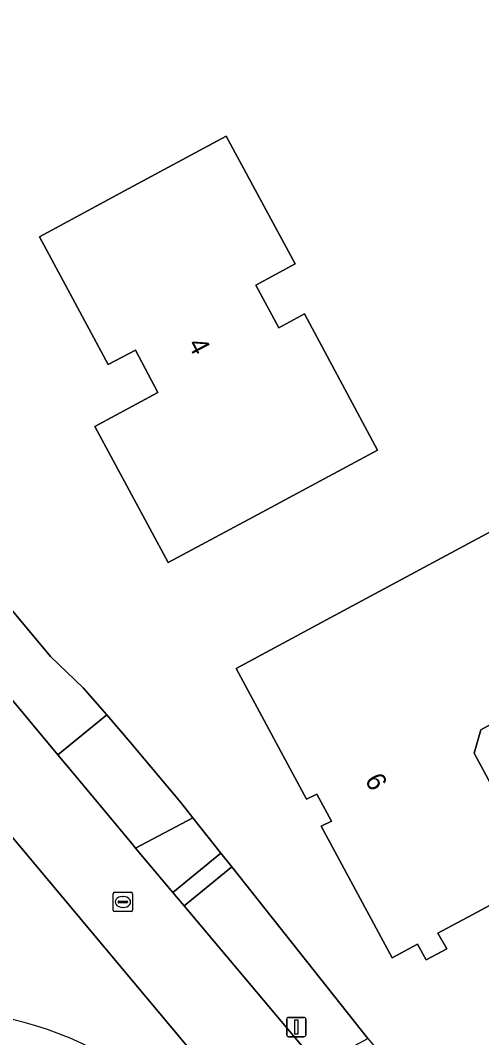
# Model space of a CAD drawing. Extents: x 157320 to 158835, y 386650 to 388491.
# Drawn here: x 158033.2 to 158057, y 387009.1 to 387061.7 of the extents above; entities that cross this region are included whole.
import ezdxf

# ---------------------------------------------------------------- set-up
doc = ezdxf.new("R2010")
doc.units = 0
for name, color, linetype in [('IMGEO_Erf', 7, 'Continuous'), ('IMGEO_Fietspad_gesloten', 7, 'Continuous'), ('IMGEO_Groenvoorziening', 7, 'Continuous'), ('IMGEO_Kolk', 7, 'Continuous'), ('IMGEO_Lichtmast', 7, 'Continuous'), ('IMGEO_Pand', 7, 'Continuous'), ('IMGEO_Pand_nummerreeks', 7, 'Continuous'), ('IMGEO_Rijbaan_lokaal_open', 7, 'Continuous'), ('IMGEO_Voetpad_open', 7, 'Continuous')]:
    doc.layers.add(name, color=color, linetype=linetype)

msp = doc.modelspace()

# ---------------------------------------------------------------- linework, layer by layer
at = {"layer": 'IMGEO_Erf'}
msp.add_lwpolyline([(158003.842, 387065.687), (158012.355, 387055.717), (158013.008, 387054.894), (158025.53, 387039.784), (158028.605, 387036.088), (158034.706, 387028.782), (158036.406, 387027.172), (158037.616, 387025.773), (158038.829, 387024.37), (158041.451, 387021.245), (158042.075, 387020.457), (158043.526, 387018.625), (158044.088, 387017.915), (158051.115, 387009.041), (158053.743, 387005.912), (158054.093, 387005.495), (158058.863, 387000)], dxfattribs=at)
for points in [[(158051.62, 387039.453), (158045.205, 387036.013), (158040.798, 387033.649), (158037.01, 387040.685), (158040.264, 387042.431), (158039.109, 387044.628), (158037.691, 387043.882), (158034.138, 387050.479), (158038.54, 387052.851), (158043.799, 387055.684), (158047.362, 387049.078), (158045.333, 387047.984), (158046.522, 387045.779), (158047.845, 387046.492)], [(158060.084, 387017.361), (158056.775, 387015.575), (158054.744, 387014.491), (158055.201, 387013.68), (158054.136, 387013.106), (158053.682, 387013.92), (158052.371, 387013.219), (158048.709, 387020.019), (158049.234, 387020.287), (158048.485, 387021.671), (158047.956, 387021.409), (158044.314, 387028.177), (158048.719, 387030.544), (158058.412, 387035.751), (158062.541, 387028.045), (158056.957, 387024.992), (158056.612, 387023.795)]]:
    msp.add_lwpolyline(points, close=True, dxfattribs=at)
at = {"layer": 'IMGEO_Fietspad_gesloten'}
msp.add_arc((158028.726, 386992.618), 17.871, 38.3367, 103.5976, dxfattribs=at)
at = {"layer": 'IMGEO_Groenvoorziening'}
msp.add_lwpolyline([(158042.744, 387003.703), (158049.707, 386994.304), (158054.85, 386987.056), (158064.75, 386973.223), (158073.528, 386960.69), (158077.553, 386954.952), (158078.263, 386953.857), (158079.783, 386950.939), (158085.2, 386939.671), (158090.453, 386929.337), (158092.382, 386925.589), (158093.978, 386923.166), (158103.553, 386927.909), (158105.632, 386932.404), (158049.019, 387000), (158018.09, 387036.929)], dxfattribs=at)
for points in [[(158035.092, 387023.711), (158037.616, 387025.773), (158036.406, 387027.172), (158034.706, 387028.782), (158028.605, 387036.088), (158026.305, 387034.245)], [(158041.04, 387016.593), (158043.526, 387018.625), (158042.075, 387020.457), (158039.109, 387018.889)], [(158051.115, 387009.041), (158044.088, 387017.915), (158041.617, 387015.907), (158048.553, 387007.661)]]:
    msp.add_lwpolyline(points, close=True, dxfattribs=at)
msp.add_arc((158028.726, 386992.618), 17.871, 38.3367, 103.5976, dxfattribs=at)
at = {"layer": 'IMGEO_Kolk'}
for p, q in [((158037.951, 387015.678), (158037.951, 387016.53)), ((158038.026, 387016.604), (158038.878, 387016.604)), ((158038.952, 387016.53), (158038.952, 387015.678)), ((158038.21, 387016.098), (158038.21, 387016.11)), ((158038.648, 387016.061), (158038.25, 387016.061)), ((158038.253, 387016.147), (158038.651, 387016.147)), ((158038.439, 387016.384), (158038.464, 387016.384)), ((158038.694, 387016.11), (158038.694, 387016.098)), ((158038.878, 387015.604), (158038.026, 387015.604)), ((158038.462, 387015.824), (158038.437, 387015.824))]:
    msp.add_line(p, q, dxfattribs=at)
for points in [[(158037.951, 387015.678), (158037.951, 387016.53)], [(158038.026, 387016.604), (158038.878, 387016.604)], [(158038.952, 387016.53), (158038.952, 387015.678)], [(158038.878, 387015.604), (158038.026, 387015.604)]]:
    msp.add_lwpolyline(points, dxfattribs=at)
for centre, radius, start, end in [((158038.028, 387016.528), 0.0765, 91.552, 178.448), ((158038.028, 387016.528), 0.0765, 91.552, 178.448), ((158038.876, 387016.528), 0.0765, 1.552, 88.448), ((158038.876, 387016.528), 0.0765, 1.552, 88.448), ((158038.25, 387016.107), 0.0403, 85.8775, 175.7526), ((158038.247, 387016.097), 0.0366, 178.938, 274.7102), ((158038.651, 387016.104), 0.043, 264.8664, 352.4533), ((158038.655, 387016.109), 0.0386, 1.7309, 96.639), ((158038.028, 387015.68), 0.0765, 181.552, 268.448), ((158038.028, 387015.68), 0.0765, 181.552, 268.448), ((158038.876, 387015.68), 0.0765, 271.552, 358.448), ((158038.876, 387015.68), 0.0765, 271.552, 358.448)]:
    msp.add_arc(centre, radius, start, end, dxfattribs=at)
for centre, major_axis, ratio, start_param, end_param in [((158038.438, 387016.104), (-0.387, 0.002), 0.722429, 4.712389, 7.853982), ((158038.463, 387016.104), (-0.39, 0.002), 0.717154, 1.570796, 4.712389)]:
    msp.add_ellipse(centre, major_axis=major_axis, ratio=ratio, start_param=start_param, end_param=end_param, dxfattribs=at)
at = {"layer": 'IMGEO_Lichtmast'}
for p, q in [((158047.024, 387010.141), (158047.814, 387010.141)), ((158047.814, 387010.141), (158047.024, 387010.141)), ((158046.924, 387009.241), (158046.924, 387010.041)), ((158046.924, 387010.041), (158046.924, 387009.241)), ((158047.914, 387010.041), (158047.914, 387009.241)), ((158047.914, 387009.241), (158047.914, 387010.041)), ((158047.814, 387009.141), (158047.024, 387009.141)), ((158047.024, 387009.141), (158047.814, 387009.141))]:
    msp.add_line(p, q, dxfattribs=at)
msp.add_lwpolyline([(158047.344, 387010.016), (158047.494, 387010.016), (158047.494, 387009.266), (158047.344, 387009.266), (158047.344, 387010.016)], dxfattribs=at)
for centre, start, end in [((158047.024, 387010.041), 90, 180), ((158047.024, 387010.041), 90, 180), ((158047.814, 387010.041), 0, 90), ((158047.814, 387010.041), 360, 90), ((158047.024, 387009.241), 180, 270), ((158047.024, 387009.241), 180, 270), ((158047.814, 387009.241), 270, 0), ((158047.814, 387009.241), 270, 0)]:
    msp.add_arc(centre, 0.1, start, end, dxfattribs=at)
at = {"layer": 'IMGEO_Pand'}
for points in [[(158045.205, 387036.013), (158051.62, 387039.453), (158047.845, 387046.492), (158046.522, 387045.779), (158045.333, 387047.984), (158047.362, 387049.078), (158043.799, 387055.684), (158038.54, 387052.851), (158034.138, 387050.479), (158037.691, 387043.882), (158039.109, 387044.628), (158040.264, 387042.431), (158037.01, 387040.685), (158040.798, 387033.649)], [(158056.775, 387015.575), (158060.084, 387017.361), (158056.612, 387023.795), (158056.957, 387024.992), (158062.541, 387028.045), (158058.412, 387035.751), (158048.719, 387030.544), (158044.314, 387028.177), (158047.956, 387021.409), (158048.485, 387021.671), (158049.234, 387020.287), (158048.709, 387020.019), (158052.371, 387013.219), (158053.682, 387013.92), (158054.136, 387013.106), (158055.201, 387013.68), (158054.744, 387014.491)]]:
    msp.add_lwpolyline(points, close=True, dxfattribs=at)
at = {"layer": 'IMGEO_Rijbaan_lokaal_open'}
for points in [[(158054.968, 387000), (158051.175, 387004.53), (158049.31, 387006.761), (158048.553, 387007.661), (158041.617, 387015.907), (158041.04, 387016.593), (158039.109, 387018.889), (158038.917, 387019.117), (158036.342, 387022.212), (158035.092, 387023.711), (158026.305, 387034.245), (158023.233, 387037.907), (158010.565, 387053.026), (158009.884, 387053.813), (158004.106, 387060.756), (158000.925, 387064.597), (158000.426, 387065.585)], [(157995.987, 387063.319), (158000, 387058.528), (158010.809, 387045.622), (158018.09, 387036.929), (158049.019, 387000), (158105.632, 386932.404), (158103.553, 386927.909), (158107.683, 386929.955), (158115.801, 386933.983), (158110.189, 386934.127), (158103.275, 386942.359), (158102.197, 386943.643), (158101.518, 386944.451), (158100.674, 386945.455), (158096.707, 386950.179), (158094.261, 386953.091), (158092.391, 386955.317), (158091.441, 386956.449), (158088.876, 386959.562), (158088.078, 386960.515), (158078.958, 386971.405), (158069.7, 386982.458), (158066.189, 386986.599), (158054.968, 387000)]]:
    msp.add_lwpolyline(points, dxfattribs=at)
at = {"layer": 'IMGEO_Voetpad_open'}
for points in [[(158041.451, 387021.245), (158038.829, 387024.37), (158037.616, 387025.773), (158035.092, 387023.711), (158036.342, 387022.212), (158038.917, 387019.117), (158039.109, 387018.889), (158042.075, 387020.457)], [(158041.617, 387015.907), (158044.088, 387017.915), (158043.526, 387018.625), (158041.04, 387016.593)]]:
    msp.add_lwpolyline(points, close=True, dxfattribs=at)

# ---------------------------------------------------------------- texts
at = {"layer": 'IMGEO_Pand_nummerreeks'}
for s, rotation, p in [('4', 297.7309, (158041.788, 387044.946)), ('6', 298.4242, (158050.945, 387022.42))]:
    msp.add_text(s, height=1, rotation=rotation, dxfattribs=at).set_placement(p)

doc.saveas('drawing.dxf')
